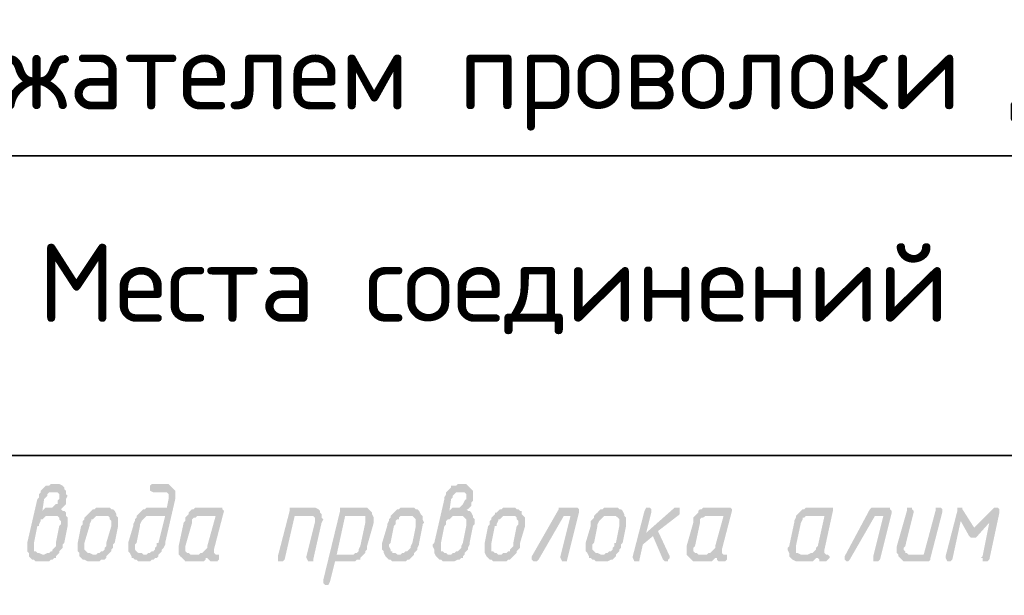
# Model space of a CAD drawing. Header units: millimetres. Extents: x 1114507 to 93926427, y 174473 to 817039.
# Tile 409 of 483: x 2106085 to 2108563, y 768540 to 769989. Entities that reach past the tile are written whole.
import ezdxf

# ---------------------------------------------------------------- set-up
doc = ezdxf.new("R2010")
doc.units = ezdxf.units.MM
doc.layers.add('PDF11_Geometry', color=1, linetype='Continuous')
doc.layers.add('PDF11_Text', color=7, linetype='Continuous')
doc.styles.add('PDF ISOCPEUR', font='isocpeur.TTF')
doc.styles.add('Суннат', font='ariali.ttf', dxfattribs={"height": 250})

msp = doc.modelspace()

# ---------------------------------------------------------------- hatches: boundary and pattern name
at = {"layer": 'PDF11_Text'}
for points in [[(2106175.6, 768820.3), (2106171.4, 768820.3), (2106162.9, 768820.3), (2106158.7, 768816.1), (2106154.4, 768816.1), (2106150.2, 768816.1), (2106146, 768811.8), (2106141.7, 768807.6), (2106137.5, 768803.4), (2106137.5, 768799.1), (2106133.2, 768794.9), (2106133.2, 768786.4), (2106129, 768782.2), (2106103.6, 768672.1), (2106103.6, 768667.9), (2106103.6, 768663.6), (2106103.6, 768663.6), (2106103.6, 768655.2), (2106103.6, 768650.9), (2106107.8, 768646.7), (2106107.8, 768638.2), (2106112.1, 768634), (2106112.1, 768634), (2106116.3, 768629.8), (2106120.5, 768629.8), (2106124.8, 768625.5), (2106133.2, 768625.5), (2106137.5, 768625.5), (2106137.5, 768625.5), (2106146, 768625.5), (2106150.2, 768625.5), (2106158.7, 768625.5), (2106162.9, 768629.8), (2106167.1, 768629.8), (2106171.4, 768634), (2106175.6, 768634), (2106175.6, 768638.2), (2106179.8, 768642.5), (2106141.7, 768642.5), (2106141.7, 768642.5), (2106133.2, 768646.7), (2106129, 768646.7), (2106124.8, 768650.9), (2106120.5, 768650.9), (2106120.5, 768655.2), (2106120.5, 768663.6), (2106120.5, 768667.9), (2106120.5, 768672.1), (2106129, 768714.4), (2106133.2, 768714.4), (2106133.2, 768718.7), (2106137.5, 768727.1), (2106137.5, 768731.4), (2106141.7, 768731.4), (2106146, 768735.6), (2106150.2, 768739.8), (2106154.4, 768739.8), (2106158.7, 768739.8), (2106167.1, 768739.8), (2106201, 768748.3), (2106196.8, 768752.6), (2106192.5, 768752.6), (2106141.7, 768752.6), (2106146, 768782.2), (2106146, 768782.2), (2106150.2, 768786.4), (2106154.4, 768790.7), (2106154.4, 768794.9), (2106158.7, 768799.1), (2106167.1, 768799.1), (2106171.4, 768799.1), (2106201, 768803.4), (2106196.8, 768807.6), (2106196.8, 768811.8), (2106196.8, 768811.8), (2106192.5, 768816.1), (2106184.1, 768820.3), (2106179.8, 768820.3)], [(2106450.8, 768820.3), (2106421.2, 768820.3), (2106417, 768820.3), (2106412.7, 768816.1), (2106412.7, 768811.8), (2106412.7, 768803.4), (2106412.7, 768803.4), (2106421.2, 768799.1), (2106446.6, 768799.1), (2106446.6, 768799.1), (2106450.8, 768799.1), (2106455.1, 768799.1), (2106459.3, 768794.9), (2106459.3, 768786.4), (2106459.3, 768786.4), (2106459.3, 768782.2), (2106455.1, 768761), (2106425.4, 768761), (2106425.4, 768761), (2106417, 768761), (2106412.7, 768761), (2106404.2, 768761), (2106400, 768756.8), (2106395.8, 768756.8), (2106391.5, 768752.6), (2106387.3, 768748.3), (2106387.3, 768748.3), (2106383.1, 768744.1), (2106450.8, 768739.8), (2106433.9, 768672.1), (2106429.7, 768672.1), (2106429.7, 768663.6), (2106425.4, 768659.4), (2106425.4, 768655.2), (2106421.2, 768650.9), (2106417, 768650.9), (2106412.7, 768646.7), (2106408.5, 768646.7), (2106404.2, 768642.5), (2106395.8, 768642.5), (2106433.9, 768642.5), (2106438.1, 768646.7), (2106442.4, 768650.9), (2106442.4, 768655.2), (2106446.6, 768659.4), (2106450.8, 768667.9), (2106450.8, 768672.1), (2106476.2, 768782.2), (2106476.2, 768782.2), (2106476.2, 768790.7), (2106476.2, 768790.7), (2106476.2, 768794.9), (2106476.2, 768803.4), (2106472, 768807.6), (2106467.8, 768811.8), (2106467.8, 768811.8), (2106463.5, 768816.1), (2106459.3, 768820.3), (2106455.1, 768820.3)], [(2107200.3, 768820.3), (2107191.8, 768820.3), (2107187.6, 768820.3), (2107183.4, 768816.1), (2107174.9, 768816.1), (2107170.7, 768816.1), (2107170.7, 768811.8), (2107166.4, 768807.6), (2107162.2, 768803.4), (2107158, 768799.1), (2107158, 768794.9), (2107153.7, 768786.4), (2107153.7, 768782.2), (2107128.3, 768672.1), (2107124.1, 768667.9), (2107124.1, 768663.6), (2107124.1, 768663.6), (2107128.3, 768655.2), (2107128.3, 768650.9), (2107128.3, 768646.7), (2107132.6, 768638.2), (2107136.8, 768634), (2107136.8, 768634), (2107141, 768629.8), (2107145.3, 768629.8), (2107149.5, 768625.5), (2107153.7, 768625.5), (2107162.2, 768625.5), (2107162.2, 768625.5), (2107170.7, 768625.5), (2107174.9, 768625.5), (2107179.1, 768625.5), (2107187.6, 768629.8), (2107191.8, 768629.8), (2107196.1, 768634), (2107200.3, 768634), (2107200.3, 768638.2), (2107204.5, 768642.5), (2107166.4, 768642.5), (2107162.2, 768642.5), (2107158, 768646.7), (2107153.7, 768646.7), (2107149.5, 768650.9), (2107145.3, 768650.9), (2107145.3, 768655.2), (2107145.3, 768663.6), (2107145.3, 768667.9), (2107145.3, 768672.1), (2107153.7, 768714.4), (2107153.7, 768714.4), (2107158, 768718.7), (2107158, 768727.1), (2107162.2, 768731.4), (2107166.4, 768731.4), (2107170.7, 768735.6), (2107174.9, 768739.8), (2107179.1, 768739.8), (2107183.4, 768739.8), (2107187.6, 768739.8), (2107221.5, 768748.3), (2107217.3, 768752.6), (2107213, 768752.6), (2107166.4, 768752.6), (2107170.7, 768782.2), (2107170.7, 768782.2), (2107174.9, 768786.4), (2107174.9, 768790.7), (2107179.1, 768794.9), (2107183.4, 768799.1), (2107187.6, 768799.1), (2107196.1, 768799.1), (2107225.7, 768803.4), (2107221.5, 768807.6), (2107217.3, 768811.8), (2107217.3, 768811.8), (2107213, 768816.1), (2107208.8, 768820.3), (2107204.5, 768820.3)], [(2106201, 768803.4), (2106171.4, 768799.1), (2106171.4, 768799.1), (2106179.8, 768799.1), (2106179.8, 768799.1), (2106184.1, 768794.9), (2106184.1, 768786.4), (2106184.1, 768786.4), (2106184.1, 768782.2), (2106179.8, 768778), (2106179.8, 768769.5), (2106175.6, 768769.5), (2106171.4, 768765.3), (2106167.1, 768761), (2106162.9, 768761), (2106162.9, 768761), (2106158.7, 768761), (2106150.2, 768761), (2106146, 768756.8), (2106141.7, 768752.6), (2106192.5, 768752.6), (2106188.3, 768756.8), (2106188.3, 768756.8), (2106192.5, 768761), (2106196.8, 768765.3), (2106201, 768769.5), (2106201, 768773.7), (2106201, 768778), (2106201, 768782.2), (2106205.2, 768790.7), (2106205.2, 768790.7), (2106201, 768794.9)], [(2107225.7, 768803.4), (2107196.1, 768799.1), (2107196.1, 768799.1), (2107200.3, 768799.1), (2107204.5, 768799.1), (2107208.8, 768794.9), (2107208.8, 768786.4), (2107208.8, 768786.4), (2107208.8, 768782.2), (2107204.5, 768778), (2107200.3, 768769.5), (2107200.3, 768769.5), (2107196.1, 768765.3), (2107191.8, 768761), (2107187.6, 768761), (2107187.6, 768761), (2107179.1, 768761), (2107174.9, 768761), (2107170.7, 768756.8), (2107166.4, 768752.6), (2107213, 768752.6), (2107208.8, 768756.8), (2107213, 768756.8), (2107217.3, 768761), (2107221.5, 768765.3), (2107221.5, 768769.5), (2107221.5, 768773.7), (2107225.7, 768778), (2107225.7, 768782.2), (2107225.7, 768790.7), (2107225.7, 768790.7), (2107225.7, 768794.9)], [(2106201, 768748.3), (2106167.1, 768739.8), (2106167.1, 768739.8), (2106175.6, 768739.8), (2106179.8, 768739.8), (2106184.1, 768735.6), (2106184.1, 768731.4), (2106188.3, 768727.1), (2106188.3, 768722.9), (2106188.3, 768718.7), (2106184.1, 768714.4), (2106175.6, 768672.1), (2106175.6, 768672.1), (2106175.6, 768663.6), (2106171.4, 768659.4), (2106167.1, 768655.2), (2106167.1, 768650.9), (2106162.9, 768650.9), (2106158.7, 768646.7), (2106154.4, 768646.7), (2106146, 768642.5), (2106141.7, 768642.5), (2106179.8, 768642.5), (2106184.1, 768646.7), (2106184.1, 768650.9), (2106188.3, 768655.2), (2106192.5, 768659.4), (2106192.5, 768667.9), (2106196.8, 768672.1), (2106205.2, 768714.4), (2106205.2, 768718.7), (2106205.2, 768722.9), (2106205.2, 768727.1), (2106205.2, 768731.4), (2106205.2, 768735.6), (2106201, 768739.8)], [(2106298.4, 768761), (2106294.2, 768761), (2106289.9, 768761), (2106281.5, 768761), (2106277.2, 768761), (2106273, 768756.8), (2106268.7, 768756.8), (2106264.5, 768752.6), (2106260.3, 768748.3), (2106260.3, 768748.3), (2106256, 768744.1), (2106294.2, 768739.8), (2106294.2, 768739.8), (2106302.6, 768739.8), (2106306.9, 768739.8), (2106311.1, 768735.6), (2106311.1, 768731.4), (2106315.3, 768727.1), (2106315.3, 768722.9), (2106315.3, 768718.7), (2106315.3, 768714.4), (2106302.6, 768672.1), (2106302.6, 768672.1), (2106302.6, 768663.6), (2106298.4, 768659.4), (2106298.4, 768655.2), (2106294.2, 768650.9), (2106289.9, 768650.9), (2106285.7, 768646.7), (2106281.5, 768646.7), (2106277.2, 768642.5), (2106268.7, 768642.5), (2106306.9, 768642.5), (2106311.1, 768646.7), (2106311.1, 768646.7), (2106315.3, 768650.9), (2106315.3, 768655.2), (2106319.6, 768659.4), (2106319.6, 768667.9), (2106323.8, 768672.1), (2106332.3, 768714.4), (2106332.3, 768718.7), (2106332.3, 768722.9), (2106332.3, 768722.9), (2106332.3, 768731.4), (2106332.3, 768735.6), (2106328, 768739.8), (2106328, 768744.1), (2106323.8, 768752.6), (2106323.8, 768752.6), (2106319.6, 768756.8), (2106315.3, 768756.8), (2106311.1, 768761), (2106302.6, 768761)], [(2106590.6, 768761), (2106544, 768761), (2106539.7, 768761), (2106535.5, 768761), (2106527, 768761), (2106522.8, 768756.8), (2106518.6, 768756.8), (2106514.3, 768752.6), (2106510.1, 768748.3), (2106510.1, 768744.1), (2106577.9, 768739.8), (2106556.7, 768663.6), (2106556.7, 768659.4), (2106552.5, 768655.2), (2106548.2, 768650.9), (2106544, 768646.7), (2106539.7, 768646.7), (2106535.5, 768642.5), (2106518.6, 768642.5), (2106484.7, 768642.5), (2106488.9, 768638.2), (2106556.7, 768634), (2106556.7, 768634), (2106560.9, 768629.8), (2106565.2, 768625.5), (2106569.4, 768625.5), (2106573.6, 768625.5), (2106577.9, 768625.5), (2106582.1, 768625.5), (2106586.3, 768629.8), (2106586.3, 768634), (2106586.3, 768638.2), (2106586.3, 768642.5), (2106582.1, 768642.5), (2106577.9, 768642.5), (2106573.6, 768646.7), (2106573.6, 768650.9), (2106573.6, 768655.2), (2106599, 768752.6), (2106599, 768752.6), (2106594.8, 768756.8), (2106594.8, 768761)], [(2106819.2, 768761), (2106772.6, 768761), (2106768.4, 768761), (2106764.2, 768761), (2106764.2, 768752.6), (2106734.5, 768638.2), (2106734.5, 768634), (2106734.5, 768634), (2106734.5, 768625.5), (2106738.8, 768625.5), (2106743, 768625.5), (2106743, 768625.5), (2106747.2, 768625.5), (2106751.5, 768629.8), (2106776.9, 768739.8), (2106815, 768739.8), (2106844.6, 768744.1), (2106840.4, 768748.3), (2106840.4, 768752.6), (2106840.4, 768752.6), (2106836.2, 768756.8), (2106827.7, 768761), (2106823.5, 768761)], [(2106946.2, 768761), (2106899.7, 768761), (2106895.4, 768761), (2106891.2, 768761), (2106891.2, 768752.6), (2106848.9, 768578.9), (2106848.9, 768574.7), (2106848.9, 768574.7), (2106848.9, 768570.5), (2106853.1, 768566.2), (2106857.3, 768566.2), (2106857.3, 768566.2), (2106861.6, 768566.2), (2106865.8, 768574.7), (2106878.5, 768625.5), (2106912.4, 768625.5), (2106920.8, 768625.5), (2106925.1, 768625.5), (2106929.3, 768625.5), (2106933.5, 768629.8), (2106942, 768629.8), (2106942, 768634), (2106946.2, 768638.2), (2106950.5, 768642.5), (2106882.7, 768642.5), (2106903.9, 768739.8), (2106942, 768739.8), (2106971.7, 768744.1), (2106971.7, 768748.3), (2106967.4, 768752.6), (2106967.4, 768752.6), (2106963.2, 768756.8), (2106959, 768761), (2106950.5, 768761)], [(2107064.8, 768761), (2107064.8, 768761), (2107056.3, 768761), (2107052.1, 768761), (2107043.6, 768761), (2107039.4, 768756.8), (2107035.2, 768756.8), (2107030.9, 768752.6), (2107026.7, 768748.3), (2107026.7, 768748.3), (2107022.5, 768744.1), (2107060.6, 768739.8), (2107064.8, 768739.8), (2107069, 768739.8), (2107073.3, 768739.8), (2107077.5, 768735.6), (2107081.8, 768731.4), (2107081.8, 768727.1), (2107081.8, 768722.9), (2107081.8, 768718.7), (2107081.8, 768714.4), (2107073.3, 768672.1), (2107073.3, 768672.1), (2107069, 768663.6), (2107069, 768659.4), (2107064.8, 768655.2), (2107060.6, 768650.9), (2107056.3, 768650.9), (2107052.1, 768646.7), (2107047.9, 768646.7), (2107043.6, 768642.5), (2107039.4, 768642.5), (2107077.5, 768642.5), (2107077.5, 768646.7), (2107077.5, 768646.7), (2107081.8, 768650.9), (2107086, 768655.2), (2107086, 768659.4), (2107090.2, 768667.9), (2107090.2, 768672.1), (2107098.7, 768714.4), (2107098.7, 768718.7), (2107102.9, 768722.9), (2107102.9, 768722.9), (2107098.7, 768731.4), (2107098.7, 768735.6), (2107098.7, 768739.8), (2107094.5, 768744.1), (2107090.2, 768752.6), (2107090.2, 768752.6), (2107086, 768756.8), (2107081.8, 768756.8), (2107077.5, 768761), (2107073.3, 768761)], [(2107221.5, 768748.3), (2107187.6, 768739.8), (2107191.8, 768739.8), (2107196.1, 768739.8), (2107200.3, 768739.8), (2107204.5, 768735.6), (2107208.8, 768731.4), (2107208.8, 768727.1), (2107208.8, 768722.9), (2107208.8, 768718.7), (2107208.8, 768714.4), (2107200.3, 768672.1), (2107200.3, 768672.1), (2107196.1, 768663.6), (2107196.1, 768659.4), (2107191.8, 768655.2), (2107187.6, 768650.9), (2107183.4, 768650.9), (2107179.1, 768646.7), (2107174.9, 768646.7), (2107170.7, 768642.5), (2107166.4, 768642.5), (2107204.5, 768642.5), (2107204.5, 768646.7), (2107208.8, 768650.9), (2107213, 768655.2), (2107213, 768659.4), (2107217.3, 768667.9), (2107217.3, 768672.1), (2107225.7, 768714.4), (2107230, 768718.7), (2107230, 768722.9), (2107230, 768727.1), (2107230, 768731.4), (2107225.7, 768735.6), (2107225.7, 768739.8)], [(2107323.1, 768761), (2107318.9, 768761), (2107314.6, 768761), (2107306.2, 768761), (2107301.9, 768761), (2107297.7, 768756.8), (2107293.5, 768756.8), (2107289.2, 768752.6), (2107285, 768748.3), (2107280.8, 768748.3), (2107280.8, 768744.1), (2107318.9, 768739.8), (2107318.9, 768739.8), (2107323.1, 768739.8), (2107331.6, 768739.8), (2107335.8, 768735.6), (2107335.8, 768731.4), (2107340.1, 768727.1), (2107340.1, 768722.9), (2107340.1, 768718.7), (2107335.8, 768714.4), (2107327.3, 768672.1), (2107327.3, 768672.1), (2107327.3, 768663.6), (2107323.1, 768659.4), (2107318.9, 768655.2), (2107318.9, 768650.9), (2107314.6, 768650.9), (2107310.4, 768646.7), (2107301.9, 768646.7), (2107297.7, 768642.5), (2107293.5, 768642.5), (2107331.6, 768642.5), (2107335.8, 768646.7), (2107335.8, 768646.7), (2107335.8, 768650.9), (2107340.1, 768655.2), (2107344.3, 768659.4), (2107344.3, 768667.9), (2107344.3, 768672.1), (2107357, 768714.4), (2107357, 768718.7), (2107357, 768722.9), (2107357, 768722.9), (2107357, 768731.4), (2107357, 768735.6), (2107352.8, 768739.8), (2107348.5, 768744.1), (2107348.5, 768752.6), (2107344.3, 768752.6), (2107340.1, 768756.8), (2107335.8, 768756.8), (2107331.6, 768761), (2107327.3, 768761)], [(2107484, 768761), (2107445.9, 768761), (2107441.7, 768761), (2107441.7, 768756.8), (2107373.9, 768638.2), (2107373.9, 768634), (2107373.9, 768629.8), (2107378.2, 768625.5), (2107382.4, 768625.5), (2107386.6, 768625.5), (2107390.9, 768629.8), (2107454.4, 768739.8), (2107471.3, 768739.8), (2107492.5, 768748.3), (2107492.5, 768752.6), (2107492.5, 768756.8), (2107488.3, 768761)], [(2107492.5, 768748.3), (2107471.3, 768739.8), (2107445.9, 768638.2), (2107445.9, 768634), (2107445.9, 768634), (2107450.1, 768625.5), (2107450.1, 768625.5), (2107454.4, 768625.5), (2107458.6, 768625.5), (2107462.8, 768625.5), (2107462.8, 768629.8)], [(2107577.2, 768761), (2107572.9, 768761), (2107568.7, 768761), (2107564.5, 768761), (2107556, 768761), (2107551.8, 768756.8), (2107547.5, 768756.8), (2107543.3, 768752.6), (2107539.1, 768748.3), (2107539.1, 768748.3), (2107534.8, 768744.1), (2107572.9, 768739.8), (2107572.9, 768739.8), (2107581.4, 768739.8), (2107585.6, 768739.8), (2107589.9, 768735.6), (2107594.1, 768731.4), (2107594.1, 768727.1), (2107594.1, 768722.9), (2107594.1, 768718.7), (2107594.1, 768714.4), (2107585.6, 768672.1), (2107581.4, 768672.1), (2107581.4, 768663.6), (2107577.2, 768659.4), (2107577.2, 768655.2), (2107572.9, 768650.9), (2107568.7, 768650.9), (2107564.5, 768646.7), (2107560.2, 768646.7), (2107556, 768642.5), (2107547.5, 768642.5), (2107585.6, 768642.5), (2107589.9, 768646.7), (2107589.9, 768646.7), (2107594.1, 768650.9), (2107594.1, 768655.2), (2107598.3, 768659.4), (2107598.3, 768667.9), (2107602.6, 768672.1), (2107611.1, 768714.4), (2107611.1, 768718.7), (2107611.1, 768722.9), (2107611.1, 768722.9), (2107611.1, 768731.4), (2107611.1, 768735.6), (2107606.8, 768739.8), (2107606.8, 768744.1), (2107602.6, 768752.6), (2107602.6, 768752.6), (2107598.3, 768756.8), (2107594.1, 768756.8), (2107589.9, 768761), (2107581.4, 768761)], [(2107666.1, 768761), (2107666.1, 768761), (2107661.9, 768761), (2107657.6, 768752.6), (2107628, 768638.2), (2107628, 768634), (2107628, 768634), (2107632.2, 768625.5), (2107632.2, 768625.5), (2107636.5, 768625.5), (2107640.7, 768625.5), (2107644.9, 768625.5), (2107644.9, 768629.8), (2107653.4, 768667.9), (2107678.8, 768689), (2107661.9, 768697.5), (2107674.6, 768748.3), (2107674.6, 768752.6), (2107674.6, 768756.8), (2107670.3, 768761)], [(2107738.1, 768761), (2107738.1, 768761), (2107733.8, 768761), (2107661.9, 768697.5), (2107678.8, 768689), (2107704.2, 768629.8), (2107708.4, 768625.5), (2107712.7, 768625.5), (2107712.7, 768625.5), (2107716.9, 768625.5), (2107716.9, 768629.8), (2107721.1, 768634), (2107721.1, 768638.2), (2107691.5, 768701.7), (2107746.5, 768744.1), (2107746.5, 768748.3), (2107746.5, 768752.6), (2107746.5, 768752.6), (2107746.5, 768756.8), (2107746.5, 768761)], [(2107869.3, 768761), (2107822.8, 768761), (2107818.5, 768761), (2107814.3, 768761), (2107805.8, 768761), (2107801.6, 768756.8), (2107797.4, 768756.8), (2107793.1, 768752.6), (2107793.1, 768748.3), (2107788.9, 768744.1), (2107856.6, 768739.8), (2107835.5, 768663.6), (2107835.5, 768659.4), (2107831.2, 768655.2), (2107827, 768650.9), (2107822.8, 768646.7), (2107818.5, 768646.7), (2107814.3, 768642.5), (2107797.4, 768642.5), (2107763.5, 768642.5), (2107767.7, 768638.2), (2107835.5, 768634), (2107839.7, 768634), (2107839.7, 768629.8), (2107843.9, 768625.5), (2107848.2, 768625.5), (2107856.6, 768625.5), (2107856.6, 768625.5), (2107860.9, 768625.5), (2107865.1, 768629.8), (2107865.1, 768634), (2107865.1, 768638.2), (2107865.1, 768642.5), (2107860.9, 768642.5), (2107856.6, 768642.5), (2107852.4, 768646.7), (2107852.4, 768650.9), (2107852.4, 768655.2), (2107877.8, 768752.6), (2107877.8, 768752.6), (2107877.8, 768756.8), (2107873.6, 768761)], [(2108127.6, 768761), (2108081.1, 768761), (2108076.8, 768761), (2108068.4, 768761), (2108064.1, 768761), (2108059.9, 768756.8), (2108055.7, 768756.8), (2108051.4, 768752.6), (2108047.2, 768748.3), (2108043, 768744.1), (2108110.7, 768739.8), (2108093.8, 768663.6), (2108089.5, 768659.4), (2108089.5, 768655.2), (2108085.3, 768650.9), (2108081.1, 768646.7), (2108076.8, 768646.7), (2108068.4, 768642.5), (2108051.4, 768642.5), (2108021.8, 768642.5), (2108021.8, 768638.2), (2108093.8, 768634), (2108093.8, 768634), (2108098, 768629.8), (2108098, 768625.5), (2108106.5, 768625.5), (2108110.7, 768625.5), (2108110.7, 768625.5), (2108114.9, 768625.5), (2108119.2, 768629.8), (2108123.4, 768634), (2108123.4, 768638.2), (2108119.2, 768642.5), (2108114.9, 768642.5), (2108114.9, 768642.5), (2108110.7, 768646.7), (2108110.7, 768650.9), (2108110.7, 768655.2), (2108131.9, 768752.6), (2108131.9, 768752.6), (2108131.9, 768756.8), (2108131.9, 768761)], [(2108271.6, 768761), (2108233.5, 768761), (2108229.3, 768761), (2108225, 768756.8), (2108161.5, 768638.2), (2108161.5, 768634), (2108161.5, 768629.8), (2108165.8, 768625.5), (2108170, 768625.5), (2108170, 768625.5), (2108174.2, 768629.8), (2108237.7, 768739.8), (2108258.9, 768739.8), (2108280.1, 768748.3), (2108280.1, 768752.6), (2108275.8, 768756.8), (2108275.8, 768761)], [(2108280.1, 768748.3), (2108258.9, 768739.8), (2108233.5, 768638.2), (2108233.5, 768634), (2108233.5, 768634), (2108233.5, 768625.5), (2108237.7, 768625.5), (2108242, 768625.5), (2108242, 768625.5), (2108246.2, 768625.5), (2108250.4, 768629.8)], [(2108326.7, 768761), (2108322.4, 768761), (2108318.2, 768761), (2108318.2, 768752.6), (2108292.8, 768663.6), (2108292.8, 768663.6), (2108292.8, 768655.2), (2108292.8, 768655.2), (2108292.8, 768646.7), (2108297, 768642.5), (2108326.7, 768642.5), (2108322.4, 768642.5), (2108318.2, 768646.7), (2108314, 768646.7), (2108314, 768650.9), (2108309.7, 768655.2), (2108309.7, 768659.4), (2108314, 768663.6), (2108335.1, 768748.3), (2108335.1, 768752.6), (2108330.9, 768756.8), (2108330.9, 768761)], [(2108398.6, 768761), (2108394.4, 768761), (2108390.2, 768761), (2108390.2, 768752.6), (2108360.5, 768642.5), (2108326.7, 768642.5), (2108297, 768642.5), (2108297, 768638.2), (2108301.3, 768634), (2108301.3, 768634), (2108305.5, 768629.8), (2108309.7, 768625.5), (2108314, 768625.5), (2108322.4, 768625.5), (2108364.8, 768625.5), (2108369, 768625.5), (2108373.2, 768625.5), (2108377.5, 768629.8), (2108377.5, 768634), (2108407.1, 768748.3), (2108407.1, 768752.6), (2108407.1, 768756.8), (2108402.9, 768761)], [(2108445.2, 768752.6), (2108415.6, 768638.2), (2108415.6, 768634), (2108415.6, 768634), (2108419.8, 768625.5), (2108419.8, 768625.5), (2108424.1, 768625.5), (2108424.1, 768625.5), (2108428.3, 768625.5), (2108432.5, 768629.8), (2108453.7, 768727.1)], [(2108453.7, 768761), (2108449.5, 768761), (2108445.2, 768761), (2108445.2, 768752.6), (2108453.7, 768727.1), (2108474.9, 768689), (2108487.6, 768710.2), (2108457.9, 768756.8), (2108457.9, 768761)], [(2108542.6, 768761), (2108542.6, 768761), (2108538.4, 768761), (2108487.6, 768710.2), (2108474.9, 768689), (2108479.1, 768684.8), (2108483.3, 768684.8), (2108487.6, 768684.8), (2108491.8, 768684.8), (2108525.7, 768722.9), (2108551.1, 768748.3), (2108551.1, 768752.6), (2108551.1, 768756.8), (2108546.9, 768761)], [(2108551.1, 768748.3), (2108525.7, 768722.9), (2108508.7, 768638.2), (2108504.5, 768634), (2108508.7, 768634), (2108508.7, 768625.5), (2108508.7, 768625.5), (2108517.2, 768625.5), (2108517.2, 768625.5), (2108521.4, 768625.5), (2108525.7, 768629.8)], [(2106256, 768744.1), (2106251.8, 768739.8), (2106247.6, 768735.6), (2106247.6, 768731.4), (2106243.3, 768727.1), (2106243.3, 768718.7), (2106239.1, 768714.4), (2106230.6, 768672.1), (2106230.6, 768667.9), (2106230.6, 768663.6), (2106230.6, 768663.6), (2106230.6, 768655.2), (2106230.6, 768650.9), (2106234.9, 768646.7), (2106234.9, 768638.2), (2106239.1, 768634), (2106239.1, 768634), (2106243.3, 768629.8), (2106247.6, 768629.8), (2106256, 768625.5), (2106260.3, 768625.5), (2106264.5, 768625.5), (2106268.7, 768625.5), (2106277.2, 768625.5), (2106281.5, 768625.5), (2106285.7, 768625.5), (2106289.9, 768629.8), (2106298.4, 768629.8), (2106302.6, 768634), (2106302.6, 768638.2), (2106306.9, 768642.5), (2106268.7, 768642.5), (2106268.7, 768642.5), (2106260.3, 768646.7), (2106256, 768646.7), (2106251.8, 768650.9), (2106251.8, 768650.9), (2106247.6, 768655.2), (2106247.6, 768663.6), (2106247.6, 768667.9), (2106247.6, 768672.1), (2106260.3, 768714.4), (2106260.3, 768714.4), (2106260.3, 768718.7), (2106264.5, 768727.1), (2106264.5, 768731.4), (2106268.7, 768731.4), (2106273, 768735.6), (2106277.2, 768739.8), (2106281.5, 768739.8), (2106285.7, 768739.8), (2106294.2, 768739.8)], [(2106383.1, 768744.1), (2106378.8, 768739.8), (2106378.8, 768735.6), (2106374.6, 768731.4), (2106374.6, 768727.1), (2106370.4, 768718.7), (2106370.4, 768714.4), (2106357.7, 768672.1), (2106357.7, 768667.9), (2106357.7, 768663.6), (2106357.7, 768663.6), (2106357.7, 768655.2), (2106357.7, 768650.9), (2106361.9, 768646.7), (2106366.1, 768638.2), (2106366.1, 768634), (2106370.4, 768634), (2106374.6, 768629.8), (2106378.8, 768629.8), (2106383.1, 768625.5), (2106387.3, 768625.5), (2106391.5, 768625.5), (2106395.8, 768625.5), (2106400, 768625.5), (2106408.5, 768625.5), (2106412.7, 768625.5), (2106417, 768629.8), (2106421.2, 768629.8), (2106425.4, 768634), (2106429.7, 768634), (2106433.9, 768638.2), (2106433.9, 768642.5), (2106395.8, 768642.5), (2106395.8, 768642.5), (2106391.5, 768646.7), (2106383.1, 768646.7), (2106378.8, 768650.9), (2106378.8, 768650.9), (2106374.6, 768655.2), (2106374.6, 768663.6), (2106374.6, 768667.9), (2106378.8, 768672.1), (2106387.3, 768714.4), (2106387.3, 768714.4), (2106387.3, 768718.7), (2106391.5, 768727.1), (2106395.8, 768731.4), (2106395.8, 768731.4), (2106400, 768735.6), (2106404.3, 768739.8), (2106408.5, 768739.8), (2106417, 768739.8), (2106421.2, 768739.8), (2106450.8, 768739.8)], [(2106510.1, 768744.1), (2106505.9, 768739.8), (2106501.6, 768735.6), (2106501.6, 768727.1), (2106497.4, 768722.9), (2106484.7, 768663.6), (2106484.7, 768659.4), (2106484.7, 768655.2), (2106484.7, 768655.2), (2106484.7, 768646.7), (2106484.7, 768642.5), (2106518.6, 768642.5), (2106514.3, 768642.5), (2106510.1, 768646.7), (2106505.9, 768646.7), (2106501.6, 768650.9), (2106501.6, 768655.2), (2106501.6, 768659.4), (2106501.6, 768663.6), (2106518.6, 768722.9), (2106518.6, 768722.9), (2106518.6, 768731.4), (2106522.8, 768735.6), (2106527, 768735.6), (2106531.3, 768739.8), (2106535.5, 768739.8), (2106539.7, 768739.8), (2106577.9, 768739.8)], [(2106844.6, 768744.1), (2106815, 768739.8), (2106815, 768739.8), (2106823.5, 768739.8), (2106823.5, 768739.8), (2106827.7, 768735.6), (2106827.7, 768731.4), (2106827.7, 768727.1), (2106827.7, 768722.9), (2106806.5, 768638.2), (2106806.5, 768634), (2106806.5, 768634), (2106810.7, 768625.5), (2106810.7, 768625.5), (2106815, 768625.5), (2106819.2, 768625.5), (2106823.5, 768625.5), (2106823.5, 768629.8), (2106844.6, 768722.9), (2106844.6, 768722.9), (2106848.9, 768731.4), (2106848.9, 768731.4), (2106844.6, 768735.6)], [(2106971.7, 768744.1), (2106942, 768739.8), (2106942, 768739.8), (2106950.5, 768739.8), (2106954.7, 768739.8), (2106954.7, 768735.6), (2106954.7, 768731.4), (2106954.7, 768727.1), (2106954.7, 768722.9), (2106942, 768663.6), (2106942, 768663.6), (2106937.8, 768655.2), (2106937.8, 768650.9), (2106933.5, 768646.7), (2106929.3, 768646.7), (2106925.1, 768642.5), (2106916.6, 768642.5), (2106882.7, 768642.5), (2106950.5, 768642.5), (2106954.7, 768646.7), (2106954.7, 768650.9), (2106959, 768655.2), (2106959, 768663.6), (2106975.9, 768722.9), (2106975.9, 768722.9), (2106975.9, 768731.4), (2106975.9, 768731.4), (2106975.9, 768735.6)], [(2107022.5, 768744.1), (2107018.2, 768739.8), (2107018.2, 768735.6), (2107014, 768731.4), (2107014, 768727.1), (2107009.8, 768718.7), (2107009.8, 768714.4), (2106997.1, 768672.1), (2106997.1, 768667.9), (2106997.1, 768663.6), (2106997.1, 768663.6), (2106997.1, 768655.2), (2107001.3, 768650.9), (2107001.3, 768646.7), (2107005.5, 768638.2), (2107009.8, 768634), (2107009.8, 768634), (2107014, 768629.8), (2107018.2, 768629.8), (2107022.5, 768625.5), (2107026.7, 768625.5), (2107030.9, 768625.5), (2107039.4, 768625.5), (2107043.6, 768625.5), (2107047.9, 768625.5), (2107056.3, 768625.5), (2107060.6, 768629.8), (2107064.8, 768629.8), (2107069, 768634), (2107073.3, 768638.2), (2107077.5, 768642.5), (2107039.4, 768642.5), (2107035.2, 768642.5), (2107030.9, 768646.7), (2107022.5, 768646.7), (2107022.5, 768650.9), (2107018.2, 768650.9), (2107018.2, 768655.2), (2107014, 768663.6), (2107014, 768667.9), (2107018.2, 768672.1), (2107026.7, 768714.4), (2107026.7, 768714.4), (2107030.9, 768718.7), (2107030.9, 768727.1), (2107035.2, 768731.4), (2107039.4, 768731.4), (2107039.4, 768735.6), (2107043.6, 768739.8), (2107052.1, 768739.8), (2107056.3, 768739.8), (2107060.6, 768739.8)], [(2107280.8, 768744.1), (2107276.5, 768739.8), (2107272.3, 768735.6), (2107272.3, 768731.4), (2107268.1, 768727.1), (2107268.1, 768718.7), (2107263.8, 768714.4), (2107255.4, 768672.1), (2107255.4, 768667.9), (2107255.4, 768663.6), (2107255.4, 768663.6), (2107255.4, 768655.2), (2107255.4, 768650.9), (2107255.4, 768646.7), (2107259.6, 768638.2), (2107263.8, 768634), (2107263.8, 768634), (2107268.1, 768629.8), (2107272.3, 768629.8), (2107276.5, 768625.5), (2107285, 768625.5), (2107289.2, 768625.5), (2107293.5, 768625.5), (2107297.7, 768625.5), (2107306.2, 768625.5), (2107310.4, 768625.5), (2107314.6, 768629.8), (2107318.9, 768629.8), (2107323.1, 768634), (2107327.3, 768638.2), (2107331.6, 768642.5), (2107293.5, 768642.5), (2107289.2, 768642.5), (2107285, 768646.7), (2107280.8, 768646.7), (2107276.5, 768650.9), (2107272.3, 768650.9), (2107272.3, 768655.2), (2107272.3, 768663.6), (2107272.3, 768667.9), (2107272.3, 768672.1), (2107280.8, 768714.4), (2107285, 768714.4), (2107285, 768718.7), (2107289.2, 768727.1), (2107289.2, 768731.4), (2107293.5, 768731.4), (2107297.7, 768735.6), (2107301.9, 768739.8), (2107306.2, 768739.8), (2107310.4, 768739.8), (2107318.9, 768739.8)], [(2107534.8, 768744.1), (2107530.6, 768739.8), (2107530.6, 768735.6), (2107526.4, 768731.4), (2107522.1, 768727.1), (2107522.1, 768718.7), (2107522.1, 768714.4), (2107509.4, 768672.1), (2107509.4, 768667.9), (2107509.4, 768663.6), (2107509.4, 768663.6), (2107509.4, 768655.2), (2107509.4, 768650.9), (2107513.7, 768646.7), (2107517.9, 768638.2), (2107517.9, 768634), (2107522.1, 768634), (2107526.4, 768629.8), (2107530.6, 768629.8), (2107534.8, 768625.5), (2107539.1, 768625.5), (2107543.3, 768625.5), (2107547.5, 768625.5), (2107556, 768625.5), (2107560.2, 768625.5), (2107564.5, 768625.5), (2107572.9, 768629.8), (2107577.2, 768629.8), (2107581.4, 768634), (2107585.6, 768638.2), (2107585.6, 768642.5), (2107547.5, 768642.5), (2107547.5, 768642.5), (2107539.1, 768646.7), (2107534.8, 768646.7), (2107530.6, 768650.9), (2107530.6, 768650.9), (2107526.4, 768655.2), (2107526.4, 768663.6), (2107526.4, 768667.9), (2107530.6, 768672.1), (2107539.1, 768714.4), (2107539.1, 768714.4), (2107539.1, 768718.7), (2107543.3, 768727.1), (2107547.5, 768731.4), (2107547.5, 768731.4), (2107551.8, 768735.6), (2107556, 768739.8), (2107560.2, 768739.8), (2107568.7, 768739.8), (2107572.9, 768739.8)], [(2107788.9, 768744.1), (2107784.7, 768739.8), (2107780.4, 768735.6), (2107780.4, 768727.1), (2107780.4, 768722.9), (2107763.5, 768663.6), (2107763.5, 768659.4), (2107763.5, 768655.2), (2107763.5, 768655.2), (2107763.5, 768646.7), (2107763.5, 768642.5), (2107797.4, 768642.5), (2107793.1, 768642.5), (2107788.9, 768646.7), (2107784.7, 768646.7), (2107780.4, 768650.9), (2107780.4, 768655.2), (2107780.4, 768659.4), (2107784.7, 768663.6), (2107797.4, 768722.9), (2107797.4, 768722.9), (2107797.4, 768731.4), (2107801.6, 768735.6), (2107805.8, 768735.6), (2107810.1, 768739.8), (2107814.3, 768739.8), (2107818.5, 768739.8), (2107856.6, 768739.8)], [(2108043, 768744.1), (2108038.7, 768739.8), (2108038.7, 768735.6), (2108034.5, 768727.1), (2108034.5, 768722.9), (2108021.8, 768663.6), (2108017.6, 768659.4), (2108017.6, 768655.2), (2108017.6, 768655.2), (2108021.8, 768646.7), (2108021.8, 768642.5), (2108051.4, 768642.5), (2108051.4, 768642.5), (2108043, 768646.7), (2108038.7, 768646.7), (2108038.7, 768650.9), (2108038.7, 768655.2), (2108038.7, 768659.4), (2108038.7, 768663.6), (2108051.4, 768722.9), (2108051.4, 768722.9), (2108055.7, 768731.4), (2108055.7, 768735.6), (2108059.9, 768735.6), (2108064.1, 768739.8), (2108068.4, 768739.8), (2108076.8, 768739.8), (2108110.7, 768739.8)], [(2106488.9, 768638.2), (2106493.2, 768634), (2106493.2, 768634), (2106497.4, 768629.8), (2106501.6, 768625.5), (2106505.9, 768625.5), (2106510.1, 768625.5), (2106531.3, 768625.5), (2106535.5, 768625.5), (2106539.7, 768625.5), (2106548.2, 768625.5), (2106552.5, 768629.8), (2106552.5, 768634), (2106556.7, 768634)], [(2107767.7, 768638.2), (2107772, 768634), (2107772, 768634), (2107776.2, 768629.8), (2107780.4, 768625.5), (2107784.7, 768625.5), (2107793.1, 768625.5), (2107810.1, 768625.5), (2107814.3, 768625.5), (2107818.5, 768625.5), (2107827, 768625.5), (2107831.2, 768629.8), (2107835.5, 768634), (2107835.5, 768634)], [(2108021.8, 768638.2), (2108026, 768634), (2108026, 768634), (2108030.3, 768629.8), (2108038.7, 768625.5), (2108043, 768625.5), (2108047.2, 768625.5), (2108064.1, 768625.5), (2108068.4, 768625.5), (2108076.8, 768625.5), (2108081.1, 768625.5), (2108085.3, 768629.8), (2108089.5, 768634), (2108093.8, 768634)]]:
    msp.add_hatch(color=256, dxfattribs=at).paths.add_polyline_path(points)

# ---------------------------------------------------------------- linework, layer by layer
at = {"layer": 'PDF11_Geometry', "color": 7, "lineweight": 35}
for points in [[(2100920.7, 769646), (2111743.8, 769646)], [(2100920.7, 768892.3), (2111743.8, 768892.3)]]:
    msp.add_lwpolyline(points, dxfattribs=at)

# ---------------------------------------------------------------- texts
at = {"color": 0, "insert": (1658556.4, 769145.4), "char_height": 200, "width": 5434.652, "attachment_point": 1, "style": 'Суннат'}
msp.add_mtext('\\pi1694.65184;{\\fISOCPEUR|b0|i0|c204|p34;\\LВвод от солнечных панелей к \\fISOCPEUR|b0|i0|c0|p34;\\P\\pi3194.65184;\\fISOCPEUR|b0|i0|c204|p34;инвертор с крыши }', dxfattribs=at)
at = {"layer": 'PDF11_Text', "char_height": 196.501, "attachment_point": 7, "style": 'PDF ISOCPEUR'}
for s, insert in [('кровельным держателем проволоки для плоской крыши', (2104034.1, 769709.6)), ('Места соединений', (2106131.6, 769197.1))]:
    msp.add_mtext(s, dxfattribs=dict(at, insert=insert))

doc.saveas('drawing.dxf')
